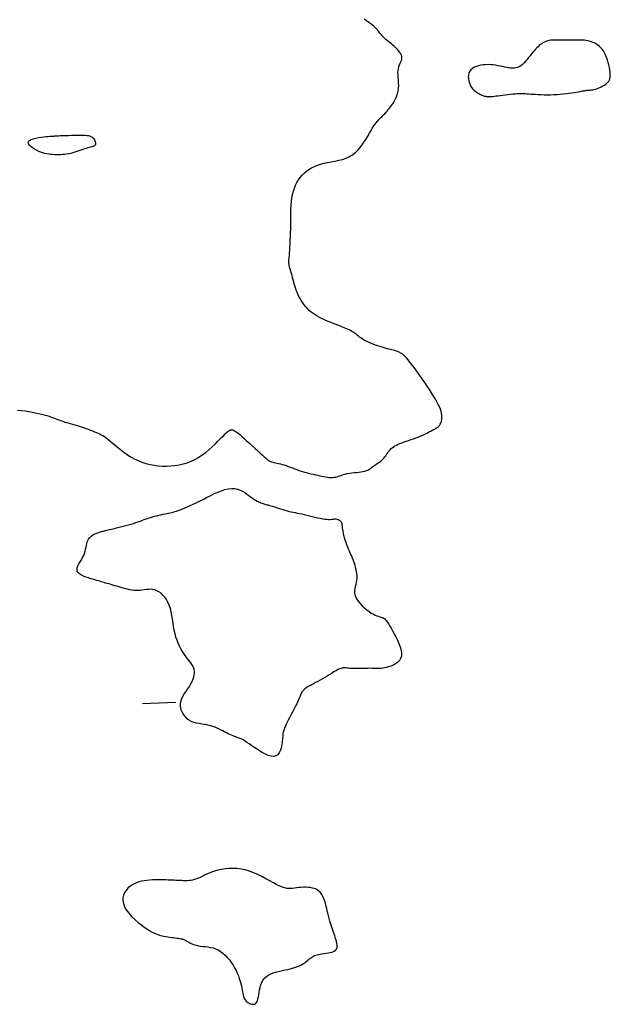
# Model space of a CAD drawing. Header units: millimetres. Extents: x 32690613 to 32693367, y 5343692 to 5344708.
# Tile 628 of 656: x 32692719 to 32692737, y 5344547 to 5344576. Entities that reach past the tile are written whole.
import ezdxf

# ---------------------------------------------------------------- set-up
doc = ezdxf.new("R2010")
doc.units = ezdxf.units.MM
doc.header["$LTSCALE"] = 20
doc.layers.add('02-DGM_HL_491.00', color=62, linetype='Continuous')

msp = doc.modelspace()

# ---------------------------------------------------------------- linework, layer by layer
at = {"layer": '02-DGM_HL_491.00', "elevation": 491, "flags": 128}
for points in [[(32692718.862, 5344564.77), (32692718.978, 5344564.758), (32692719.09, 5344564.744), (32692719.197, 5344564.728), (32692719.299, 5344564.71), (32692719.397, 5344564.691), (32692719.489, 5344564.67), (32692719.575, 5344564.649), (32692719.657, 5344564.627), (32692719.734, 5344564.604), (32692719.805, 5344564.582), (32692719.871, 5344564.56), (32692719.932, 5344564.538), (32692719.988, 5344564.517), (32692720.041, 5344564.497), (32692720.091, 5344564.478), (32692720.139, 5344564.46), (32692720.185, 5344564.442), (32692720.231, 5344564.426), (32692720.277, 5344564.411), (32692720.324, 5344564.396), (32692720.372, 5344564.383), (32692720.422, 5344564.369), (32692720.474, 5344564.355), (32692720.527, 5344564.341), (32692720.584, 5344564.326), (32692720.642, 5344564.309), (32692720.704, 5344564.29), (32692720.769, 5344564.269), (32692720.836, 5344564.246), (32692720.904, 5344564.222), (32692720.972, 5344564.197), (32692721.038, 5344564.172), (32692721.103, 5344564.146), (32692721.164, 5344564.122), (32692721.22, 5344564.098), (32692721.272, 5344564.076), (32692721.32, 5344564.054), (32692721.365, 5344564.03), (32692721.411, 5344564.005), (32692721.457, 5344563.975), (32692721.507, 5344563.941), (32692721.561, 5344563.899), (32692721.622, 5344563.85), (32692721.691, 5344563.793), (32692721.767, 5344563.728), (32692721.85, 5344563.659), (32692721.94, 5344563.587), (32692722.035, 5344563.514), (32692722.136, 5344563.442), (32692722.242, 5344563.375), (32692722.352, 5344563.313), (32692722.465, 5344563.259), (32692722.582, 5344563.212), (32692722.701, 5344563.174), (32692722.822, 5344563.143), (32692722.945, 5344563.119), (32692723.07, 5344563.103), (32692723.195, 5344563.094), (32692723.32, 5344563.092), (32692723.444, 5344563.098), (32692723.569, 5344563.11), (32692723.692, 5344563.13), (32692723.813, 5344563.159), (32692723.933, 5344563.195), (32692724.05, 5344563.239), (32692724.165, 5344563.293), (32692724.277, 5344563.355), (32692724.385, 5344563.426), (32692724.489, 5344563.504), (32692724.587, 5344563.585), (32692724.68, 5344563.668), (32692724.766, 5344563.75), (32692724.844, 5344563.828), (32692724.914, 5344563.9), (32692724.974, 5344563.962), (32692725.025, 5344564.013), (32692725.066, 5344564.055), (32692725.1, 5344564.087), (32692725.128, 5344564.111), (32692725.15, 5344564.129), (32692725.167, 5344564.142), (32692725.182, 5344564.152), (32692725.195, 5344564.159), (32692725.207, 5344564.166), (32692725.218, 5344564.171), (32692725.23, 5344564.175), (32692725.241, 5344564.178), (32692725.253, 5344564.18), (32692725.266, 5344564.18), (32692725.279, 5344564.178), (32692725.294, 5344564.175), (32692725.31, 5344564.169), (32692725.329, 5344564.161), (32692725.352, 5344564.149), (32692725.38, 5344564.131), (32692725.414, 5344564.106), (32692725.455, 5344564.075), (32692725.505, 5344564.034), (32692725.564, 5344563.983), (32692725.634, 5344563.923), (32692725.712, 5344563.853), (32692725.794, 5344563.779), (32692725.879, 5344563.701), (32692725.964, 5344563.624), (32692726.044, 5344563.55), (32692726.119, 5344563.481), (32692726.184, 5344563.421), (32692726.238, 5344563.371), (32692726.281, 5344563.332), (32692726.317, 5344563.3), (32692726.348, 5344563.276), (32692726.375, 5344563.258), (32692726.4, 5344563.244), (32692726.426, 5344563.233), (32692726.456, 5344563.223), (32692726.49, 5344563.214), (32692726.529, 5344563.205), (32692726.572, 5344563.195), (32692726.619, 5344563.184), (32692726.669, 5344563.173), (32692726.722, 5344563.159), (32692726.778, 5344563.144), (32692726.835, 5344563.127), (32692726.894, 5344563.107), (32692726.954, 5344563.085), (32692727.015, 5344563.062), (32692727.078, 5344563.038), (32692727.143, 5344563.013), (32692727.209, 5344562.988), (32692727.276, 5344562.964), (32692727.345, 5344562.941), (32692727.416, 5344562.92), (32692727.487, 5344562.9), (32692727.558, 5344562.881), (32692727.63, 5344562.864), (32692727.7, 5344562.847), (32692727.769, 5344562.832), (32692727.836, 5344562.818), (32692727.901, 5344562.804), (32692727.963, 5344562.792), (32692728.021, 5344562.78), (32692728.077, 5344562.77), (32692728.131, 5344562.762), (32692728.182, 5344562.756), (32692728.231, 5344562.753), (32692728.279, 5344562.753), (32692728.325, 5344562.757), (32692728.371, 5344562.765), (32692728.415, 5344562.776), (32692728.461, 5344562.79), (32692728.507, 5344562.805), (32692728.555, 5344562.821), (32692728.607, 5344562.838), (32692728.662, 5344562.853), (32692728.721, 5344562.867), (32692728.786, 5344562.879), (32692728.854, 5344562.889), (32692728.924, 5344562.897), (32692728.994, 5344562.906), (32692729.063, 5344562.914), (32692729.129, 5344562.923), (32692729.19, 5344562.933), (32692729.244, 5344562.945), (32692729.291, 5344562.96), (32692729.332, 5344562.976), (32692729.367, 5344562.994), (32692729.398, 5344563.014), (32692729.426, 5344563.035), (32692729.453, 5344563.057), (32692729.481, 5344563.079), (32692729.51, 5344563.101), (32692729.542, 5344563.123), (32692729.576, 5344563.145), (32692729.611, 5344563.167), (32692729.648, 5344563.191), (32692729.684, 5344563.215), (32692729.72, 5344563.241), (32692729.754, 5344563.269), (32692729.787, 5344563.3), (32692729.816, 5344563.333), (32692729.843, 5344563.368), (32692729.869, 5344563.404), (32692729.894, 5344563.441), (32692729.919, 5344563.478), (32692729.944, 5344563.515), (32692729.971, 5344563.55), (32692730, 5344563.584), (32692730.031, 5344563.615), (32692730.066, 5344563.644), (32692730.104, 5344563.672), (32692730.145, 5344563.697), (32692730.19, 5344563.722), (32692730.24, 5344563.746), (32692730.294, 5344563.769), (32692730.353, 5344563.792), (32692730.417, 5344563.816), (32692730.485, 5344563.839), (32692730.556, 5344563.863), (32692730.627, 5344563.887), (32692730.699, 5344563.911), (32692730.77, 5344563.936), (32692730.838, 5344563.96), (32692730.902, 5344563.985), (32692730.961, 5344564.009), (32692731.015, 5344564.034), (32692731.064, 5344564.058), (32692731.109, 5344564.081), (32692731.149, 5344564.103), (32692731.185, 5344564.124), (32692731.218, 5344564.142), (32692731.247, 5344564.158), (32692731.273, 5344564.172), (32692731.295, 5344564.184), (32692731.316, 5344564.194), (32692731.334, 5344564.202), (32692731.351, 5344564.211), (32692731.366, 5344564.218), (32692731.382, 5344564.227), (32692731.397, 5344564.236), (32692731.412, 5344564.246), (32692731.428, 5344564.258), (32692731.444, 5344564.271), (32692731.459, 5344564.287), (32692731.474, 5344564.305), (32692731.489, 5344564.325), (32692731.503, 5344564.349), (32692731.516, 5344564.375), (32692731.529, 5344564.405), (32692731.539, 5344564.439), (32692731.547, 5344564.477), (32692731.552, 5344564.518), (32692731.553, 5344564.564), (32692731.55, 5344564.614), (32692731.541, 5344564.668), (32692731.526, 5344564.728), (32692731.505, 5344564.792), (32692731.477, 5344564.861), (32692731.442, 5344564.936), (32692731.402, 5344565.015), (32692731.355, 5344565.099), (32692731.303, 5344565.188), (32692731.244, 5344565.282), (32692731.181, 5344565.382), (32692731.112, 5344565.485), (32692731.039, 5344565.592), (32692730.964, 5344565.699), (32692730.89, 5344565.805), (32692730.816, 5344565.906), (32692730.746, 5344566.002), (32692730.681, 5344566.089), (32692730.622, 5344566.166), (32692730.571, 5344566.231), (32692730.527, 5344566.284), (32692730.49, 5344566.328), (32692730.458, 5344566.363), (32692730.43, 5344566.391), (32692730.405, 5344566.413), (32692730.382, 5344566.432), (32692730.361, 5344566.448), (32692730.339, 5344566.462), (32692730.317, 5344566.475), (32692730.295, 5344566.487), (32692730.272, 5344566.498), (32692730.247, 5344566.508), (32692730.221, 5344566.518), (32692730.193, 5344566.528), (32692730.163, 5344566.537), (32692730.13, 5344566.546), (32692730.094, 5344566.556), (32692730.054, 5344566.566), (32692730.012, 5344566.577), (32692729.965, 5344566.589), (32692729.914, 5344566.603), (32692729.858, 5344566.619), (32692729.797, 5344566.637), (32692729.732, 5344566.658), (32692729.662, 5344566.68), (32692729.591, 5344566.705), (32692729.519, 5344566.732), (32692729.448, 5344566.759), (32692729.38, 5344566.787), (32692729.316, 5344566.816), (32692729.258, 5344566.844), (32692729.208, 5344566.872), (32692729.164, 5344566.899), (32692729.125, 5344566.926), (32692729.09, 5344566.953), (32692729.057, 5344566.979), (32692729.027, 5344567.004), (32692728.996, 5344567.029), (32692728.965, 5344567.053), (32692728.931, 5344567.076), (32692728.896, 5344567.099), (32692728.858, 5344567.122), (32692728.818, 5344567.144), (32692728.775, 5344567.166), (32692728.73, 5344567.187), (32692728.682, 5344567.209), (32692728.632, 5344567.231), (32692728.578, 5344567.253), (32692728.522, 5344567.275), (32692728.464, 5344567.298), (32692728.404, 5344567.321), (32692728.342, 5344567.345), (32692728.279, 5344567.369), (32692728.214, 5344567.394), (32692728.149, 5344567.42), (32692728.083, 5344567.447), (32692728.017, 5344567.476), (32692727.951, 5344567.507), (32692727.886, 5344567.539), (32692727.822, 5344567.575), (32692727.759, 5344567.613), (32692727.698, 5344567.655), (32692727.639, 5344567.701), (32692727.583, 5344567.75), (32692727.53, 5344567.804), (32692727.479, 5344567.861), (32692727.432, 5344567.92), (32692727.388, 5344567.981), (32692727.347, 5344568.043), (32692727.31, 5344568.107), (32692727.276, 5344568.17), (32692727.246, 5344568.233), (32692727.22, 5344568.296), (32692727.196, 5344568.359), (32692727.175, 5344568.421), (32692727.155, 5344568.483), (32692727.137, 5344568.545), (32692727.12, 5344568.607), (32692727.102, 5344568.669), (32692727.085, 5344568.731), (32692727.068, 5344568.792), (32692727.051, 5344568.851), (32692727.036, 5344568.909), (32692727.021, 5344568.963), (32692727.008, 5344569.013), (32692726.997, 5344569.058), (32692726.988, 5344569.098), (32692726.981, 5344569.133), (32692726.977, 5344569.164), (32692726.975, 5344569.193), (32692726.975, 5344569.223), (32692726.977, 5344569.256), (32692726.98, 5344569.295), (32692726.984, 5344569.342), (32692726.989, 5344569.399), (32692726.994, 5344569.468), (32692727, 5344569.547), (32692727.007, 5344569.637), (32692727.013, 5344569.735), (32692727.018, 5344569.84), (32692727.023, 5344569.951), (32692727.027, 5344570.066), (32692727.029, 5344570.184), (32692727.03, 5344570.304), (32692727.03, 5344570.424), (32692727.03, 5344570.544), (32692727.032, 5344570.663), (32692727.035, 5344570.781), (32692727.041, 5344570.895), (32692727.051, 5344571.007), (32692727.065, 5344571.114), (32692727.084, 5344571.217), (32692727.109, 5344571.314), (32692727.139, 5344571.406), (32692727.175, 5344571.494), (32692727.216, 5344571.576), (32692727.263, 5344571.653), (32692727.315, 5344571.726), (32692727.372, 5344571.793), (32692727.435, 5344571.856), (32692727.503, 5344571.913), (32692727.576, 5344571.965), (32692727.655, 5344572.013), (32692727.74, 5344572.055), (32692727.829, 5344572.093), (32692727.924, 5344572.125), (32692728.025, 5344572.152), (32692728.131, 5344572.175), (32692728.24, 5344572.196), (32692728.352, 5344572.216), (32692728.464, 5344572.239), (32692728.575, 5344572.267), (32692728.684, 5344572.303), (32692728.788, 5344572.349), (32692728.886, 5344572.408), (32692728.977, 5344572.482), (32692729.061, 5344572.567), (32692729.138, 5344572.661), (32692729.208, 5344572.759), (32692729.273, 5344572.859), (32692729.331, 5344572.957), (32692729.384, 5344573.05), (32692729.432, 5344573.134), (32692729.476, 5344573.206), (32692729.515, 5344573.268), (32692729.55, 5344573.32), (32692729.583, 5344573.364), (32692729.613, 5344573.401), (32692729.642, 5344573.434), (32692729.669, 5344573.462), (32692729.696, 5344573.489), (32692729.723, 5344573.515), (32692729.751, 5344573.541), (32692729.779, 5344573.568), (32692729.808, 5344573.598), (32692729.84, 5344573.63), (32692729.873, 5344573.666), (32692729.909, 5344573.708), (32692729.948, 5344573.755), (32692729.991, 5344573.808), (32692730.035, 5344573.868), (32692730.079, 5344573.933), (32692730.122, 5344574.002), (32692730.161, 5344574.076), (32692730.196, 5344574.152), (32692730.224, 5344574.232), (32692730.244, 5344574.313), (32692730.256, 5344574.395), (32692730.259, 5344574.478), (32692730.257, 5344574.56), (32692730.251, 5344574.641), (32692730.245, 5344574.719), (32692730.239, 5344574.794), (32692730.237, 5344574.864), (32692730.24, 5344574.93), (32692730.249, 5344574.99), (32692730.264, 5344575.045), (32692730.283, 5344575.095), (32692730.302, 5344575.141), (32692730.321, 5344575.185), (32692730.338, 5344575.227), (32692730.349, 5344575.267), (32692730.354, 5344575.307), (32692730.35, 5344575.347), (32692730.338, 5344575.386), (32692730.32, 5344575.426), (32692730.295, 5344575.465), (32692730.266, 5344575.504), (32692730.233, 5344575.542), (32692730.196, 5344575.58), (32692730.158, 5344575.616), (32692730.119, 5344575.652), (32692730.079, 5344575.686), (32692730.039, 5344575.72), (32692729.999, 5344575.752), (32692729.96, 5344575.784), (32692729.923, 5344575.816), (32692729.887, 5344575.846), (32692729.853, 5344575.877), (32692729.822, 5344575.906), (32692729.793, 5344575.936), (32692729.767, 5344575.964), (32692729.742, 5344575.992), (32692729.719, 5344576.02), (32692729.697, 5344576.046), (32692729.677, 5344576.072), (32692729.658, 5344576.097), (32692729.639, 5344576.121), (32692729.62, 5344576.144), (32692729.599, 5344576.169), (32692729.575, 5344576.194), (32692729.547, 5344576.221), (32692729.513, 5344576.251), (32692729.472, 5344576.284), (32692729.423, 5344576.321), (32692729.365, 5344576.363), (32692729.299, 5344576.409), (32692729.228, 5344576.457)], [(32692723.596, 5344556.023), (32692722.597, 5344555.984)]]:
    msp.add_lwpolyline(points, dxfattribs=at)
for points in [[(32692736.414, 5344575.455), (32692736.379, 5344575.512), (32692736.341, 5344575.562), (32692736.302, 5344575.606), (32692736.262, 5344575.643), (32692736.222, 5344575.676), (32692736.181, 5344575.704), (32692736.141, 5344575.728), (32692736.102, 5344575.748), (32692736.064, 5344575.766), (32692736.027, 5344575.782), (32692735.99, 5344575.795), (32692735.951, 5344575.807), (32692735.91, 5344575.816), (32692735.866, 5344575.823), (32692735.817, 5344575.829), (32692735.762, 5344575.832), (32692735.702, 5344575.835), (32692735.636, 5344575.835), (32692735.567, 5344575.836), (32692735.496, 5344575.835), (32692735.425, 5344575.834), (32692735.354, 5344575.833), (32692735.285, 5344575.832), (32692735.22, 5344575.832), (32692735.16, 5344575.832), (32692735.105, 5344575.834), (32692735.053, 5344575.835), (32692735.005, 5344575.836), (32692734.96, 5344575.837), (32692734.917, 5344575.836), (32692734.876, 5344575.835), (32692734.837, 5344575.832), (32692734.797, 5344575.828), (32692734.759, 5344575.821), (32692734.721, 5344575.812), (32692734.683, 5344575.801), (32692734.645, 5344575.787), (32692734.608, 5344575.77), (32692734.571, 5344575.75), (32692734.535, 5344575.727), (32692734.498, 5344575.701), (32692734.462, 5344575.671), (32692734.425, 5344575.637), (32692734.388, 5344575.6), (32692734.35, 5344575.56), (32692734.311, 5344575.516), (32692734.271, 5344575.469), (32692734.23, 5344575.419), (32692734.188, 5344575.366), (32692734.144, 5344575.312), (32692734.099, 5344575.257), (32692734.053, 5344575.204), (32692734.006, 5344575.154), (32692733.958, 5344575.109), (32692733.91, 5344575.069), (32692733.861, 5344575.038), (32692733.812, 5344575.016), (32692733.762, 5344575.001), (32692733.711, 5344574.994), (32692733.659, 5344574.994), (32692733.604, 5344574.998), (32692733.548, 5344575.006), (32692733.489, 5344575.017), (32692733.428, 5344575.029), (32692733.363, 5344575.043), (32692733.296, 5344575.056), (32692733.226, 5344575.069), (32692733.155, 5344575.08), (32692733.082, 5344575.09), (32692733.008, 5344575.096), (32692732.933, 5344575.1), (32692732.858, 5344575.099), (32692732.783, 5344575.094), (32692732.71, 5344575.083), (32692732.64, 5344575.068), (32692732.574, 5344575.047), (32692732.514, 5344575.021), (32692732.461, 5344574.988), (32692732.417, 5344574.95), (32692732.382, 5344574.905), (32692732.358, 5344574.854), (32692732.344, 5344574.798), (32692732.34, 5344574.739), (32692732.343, 5344574.678), (32692732.354, 5344574.617), (32692732.371, 5344574.557), (32692732.393, 5344574.501), (32692732.419, 5344574.45), (32692732.448, 5344574.405), (32692732.479, 5344574.366), (32692732.513, 5344574.332), (32692732.547, 5344574.303), (32692732.582, 5344574.278), (32692732.617, 5344574.256), (32692732.651, 5344574.238), (32692732.684, 5344574.221), (32692732.715, 5344574.206), (32692732.744, 5344574.192), (32692732.772, 5344574.18), (32692732.799, 5344574.17), (32692732.826, 5344574.161), (32692732.852, 5344574.154), (32692732.879, 5344574.149), (32692732.906, 5344574.145), (32692732.934, 5344574.143), (32692732.964, 5344574.143), (32692732.996, 5344574.144), (32692733.032, 5344574.147), (32692733.072, 5344574.151), (32692733.118, 5344574.156), (32692733.169, 5344574.163), (32692733.228, 5344574.17), (32692733.294, 5344574.179), (32692733.365, 5344574.188), (32692733.441, 5344574.197), (32692733.518, 5344574.207), (32692733.595, 5344574.216), (32692733.67, 5344574.224), (32692733.74, 5344574.23), (32692733.805, 5344574.235), (32692733.861, 5344574.238), (32692733.912, 5344574.24), (32692733.959, 5344574.239), (32692734.004, 5344574.238), (32692734.05, 5344574.235), (32692734.097, 5344574.232), (32692734.149, 5344574.227), (32692734.208, 5344574.222), (32692734.275, 5344574.217), (32692734.35, 5344574.213), (32692734.431, 5344574.208), (32692734.517, 5344574.204), (32692734.608, 5344574.202), (32692734.702, 5344574.2), (32692734.798, 5344574.201), (32692734.895, 5344574.204), (32692734.992, 5344574.209), (32692735.087, 5344574.216), (32692735.181, 5344574.224), (32692735.271, 5344574.234), (32692735.357, 5344574.245), (32692735.437, 5344574.256), (32692735.511, 5344574.267), (32692735.577, 5344574.278), (32692735.635, 5344574.289), (32692735.686, 5344574.299), (32692735.73, 5344574.307), (32692735.768, 5344574.315), (32692735.802, 5344574.322), (32692735.832, 5344574.328), (32692735.86, 5344574.332), (32692735.887, 5344574.335), (32692735.913, 5344574.337), (32692735.939, 5344574.338), (32692735.967, 5344574.339), (32692735.995, 5344574.34), (32692736.026, 5344574.343), (32692736.059, 5344574.348), (32692736.094, 5344574.355), (32692736.134, 5344574.365), (32692736.177, 5344574.379), (32692736.223, 5344574.396), (32692736.27, 5344574.416), (32692736.317, 5344574.439), (32692736.364, 5344574.464), (32692736.408, 5344574.491), (32692736.449, 5344574.519), (32692736.485, 5344574.548), (32692736.515, 5344574.578), (32692736.54, 5344574.61), (32692736.559, 5344574.643), (32692736.573, 5344574.68), (32692736.582, 5344574.721), (32692736.586, 5344574.767), (32692736.585, 5344574.819), (32692736.581, 5344574.877), (32692736.572, 5344574.943), (32692736.56, 5344575.015), (32692736.544, 5344575.09), (32692736.524, 5344575.167), (32692736.501, 5344575.244), (32692736.475, 5344575.319), (32692736.446, 5344575.39)], [(32692721.179, 5344572.691), (32692721.163, 5344572.674), (32692721.142, 5344572.66), (32692721.115, 5344572.649), (32692721.083, 5344572.639), (32692721.046, 5344572.63), (32692721.006, 5344572.621), (32692720.961, 5344572.61), (32692720.913, 5344572.597), (32692720.862, 5344572.581), (32692720.809, 5344572.563), (32692720.753, 5344572.543), (32692720.695, 5344572.522), (32692720.636, 5344572.501), (32692720.575, 5344572.481), (32692720.514, 5344572.462), (32692720.452, 5344572.446), (32692720.39, 5344572.432), (32692720.328, 5344572.422), (32692720.266, 5344572.414), (32692720.205, 5344572.408), (32692720.144, 5344572.405), (32692720.084, 5344572.404), (32692720.024, 5344572.404), (32692719.965, 5344572.405), (32692719.908, 5344572.408), (32692719.851, 5344572.413), (32692719.794, 5344572.42), (32692719.737, 5344572.429), (32692719.679, 5344572.442), (32692719.62, 5344572.459), (32692719.559, 5344572.48), (32692719.497, 5344572.506), (32692719.432, 5344572.538), (32692719.369, 5344572.573), (32692719.309, 5344572.612), (32692719.257, 5344572.652), (32692719.215, 5344572.693), (32692719.187, 5344572.733), (32692719.176, 5344572.771), (32692719.186, 5344572.805), (32692719.217, 5344572.836), (32692719.267, 5344572.862), (32692719.332, 5344572.885), (32692719.407, 5344572.903), (32692719.486, 5344572.919), (32692719.567, 5344572.932), (32692719.643, 5344572.942), (32692719.711, 5344572.95), (32692719.767, 5344572.956), (32692719.812, 5344572.96), (32692719.847, 5344572.963), (32692719.873, 5344572.964), (32692719.894, 5344572.965), (32692719.909, 5344572.965), (32692719.921, 5344572.965), (32692719.931, 5344572.965), (32692719.941, 5344572.966), (32692719.953, 5344572.966), (32692719.968, 5344572.967), (32692719.987, 5344572.968), (32692720.014, 5344572.97), (32692720.049, 5344572.972), (32692720.093, 5344572.974), (32692720.149, 5344572.977), (32692720.218, 5344572.98), (32692720.296, 5344572.983), (32692720.382, 5344572.986), (32692720.472, 5344572.989), (32692720.563, 5344572.991), (32692720.653, 5344572.992), (32692720.737, 5344572.992), (32692720.813, 5344572.991), (32692720.879, 5344572.988), (32692720.935, 5344572.983), (32692720.982, 5344572.977), (32692721.022, 5344572.967), (32692721.055, 5344572.956), (32692721.083, 5344572.941), (32692721.107, 5344572.923), (32692721.128, 5344572.902), (32692721.146, 5344572.878), (32692721.163, 5344572.851), (32692721.176, 5344572.822), (32692721.186, 5344572.793), (32692721.191, 5344572.764), (32692721.193, 5344572.737), (32692721.189, 5344572.712)], [(32692729.893, 5344557.069), (32692729.835, 5344557.057), (32692729.782, 5344557.048), (32692729.732, 5344557.044), (32692729.685, 5344557.041), (32692729.636, 5344557.041), (32692729.586, 5344557.042), (32692729.53, 5344557.043), (32692729.469, 5344557.044), (32692729.399, 5344557.045), (32692729.323, 5344557.044), (32692729.243, 5344557.043), (32692729.161, 5344557.041), (32692729.08, 5344557.04), (32692729.001, 5344557.04), (32692728.927, 5344557.04), (32692728.86, 5344557.042), (32692728.802, 5344557.044), (32692728.752, 5344557.048), (32692728.708, 5344557.052), (32692728.669, 5344557.055), (32692728.634, 5344557.056), (32692728.601, 5344557.055), (32692728.57, 5344557.052), (32692728.537, 5344557.044), (32692728.503, 5344557.032), (32692728.467, 5344557.016), (32692728.428, 5344556.996), (32692728.386, 5344556.973), (32692728.34, 5344556.946), (32692728.291, 5344556.916), (32692728.237, 5344556.883), (32692728.178, 5344556.848), (32692728.115, 5344556.811), (32692728.048, 5344556.772), (32692727.978, 5344556.733), (32692727.909, 5344556.694), (32692727.84, 5344556.655), (32692727.773, 5344556.618), (32692727.71, 5344556.584), (32692727.652, 5344556.552), (32692727.601, 5344556.524), (32692727.556, 5344556.499), (32692727.517, 5344556.476), (32692727.483, 5344556.455), (32692727.454, 5344556.435), (32692727.429, 5344556.415), (32692727.408, 5344556.396), (32692727.389, 5344556.375), (32692727.373, 5344556.352), (32692727.359, 5344556.328), (32692727.346, 5344556.302), (32692727.334, 5344556.273), (32692727.322, 5344556.241), (32692727.308, 5344556.207), (32692727.293, 5344556.169), (32692727.276, 5344556.128), (32692727.256, 5344556.083), (32692727.234, 5344556.035), (32692727.209, 5344555.983), (32692727.181, 5344555.929), (32692727.153, 5344555.872), (32692727.122, 5344555.812), (32692727.09, 5344555.751), (32692727.057, 5344555.688), (32692727.024, 5344555.624), (32692726.99, 5344555.559), (32692726.958, 5344555.494), (32692726.926, 5344555.431), (32692726.897, 5344555.37), (32692726.87, 5344555.313), (32692726.847, 5344555.26), (32692726.829, 5344555.211), (32692726.815, 5344555.169), (32692726.805, 5344555.131), (32692726.798, 5344555.094), (32692726.794, 5344555.058), (32692726.79, 5344555.019), (32692726.787, 5344554.976), (32692726.784, 5344554.926), (32692726.778, 5344554.868), (32692726.77, 5344554.801), (32692726.758, 5344554.728), (32692726.741, 5344554.653), (32692726.717, 5344554.58), (32692726.684, 5344554.515), (32692726.642, 5344554.462), (32692726.588, 5344554.425), (32692726.522, 5344554.408), (32692726.443, 5344554.415), (32692726.353, 5344554.442), (32692726.256, 5344554.485), (32692726.156, 5344554.54), (32692726.056, 5344554.602), (32692725.959, 5344554.666), (32692725.869, 5344554.728), (32692725.789, 5344554.784), (32692725.722, 5344554.829), (32692725.667, 5344554.865), (32692725.621, 5344554.893), (32692725.583, 5344554.914), (32692725.549, 5344554.931), (32692725.519, 5344554.944), (32692725.49, 5344554.955), (32692725.46, 5344554.966), (32692725.427, 5344554.978), (32692725.39, 5344554.991), (32692725.35, 5344555.006), (32692725.307, 5344555.023), (32692725.262, 5344555.042), (32692725.213, 5344555.063), (32692725.162, 5344555.087), (32692725.109, 5344555.113), (32692725.053, 5344555.142), (32692724.995, 5344555.173), (32692724.934, 5344555.204), (32692724.871, 5344555.236), (32692724.806, 5344555.266), (32692724.738, 5344555.294), (32692724.668, 5344555.319), (32692724.595, 5344555.339), (32692724.521, 5344555.355), (32692724.445, 5344555.367), (32692724.368, 5344555.378), (32692724.291, 5344555.39), (32692724.216, 5344555.404), (32692724.143, 5344555.423), (32692724.072, 5344555.449), (32692724.006, 5344555.483), (32692723.945, 5344555.527), (32692723.889, 5344555.58), (32692723.84, 5344555.641), (32692723.799, 5344555.708), (32692723.767, 5344555.778), (32692723.745, 5344555.852), (32692723.734, 5344555.926), (32692723.736, 5344556), (32692723.749, 5344556.073), (32692723.774, 5344556.143), (32692723.807, 5344556.212), (32692723.846, 5344556.279), (32692723.89, 5344556.345), (32692723.935, 5344556.411), (32692723.979, 5344556.475), (32692724.02, 5344556.54), (32692724.057, 5344556.604), (32692724.088, 5344556.667), (32692724.113, 5344556.729), (32692724.132, 5344556.791), (32692724.145, 5344556.851), (32692724.151, 5344556.908), (32692724.149, 5344556.964), (32692724.141, 5344557.017), (32692724.125, 5344557.067), (32692724.102, 5344557.116), (32692724.073, 5344557.163), (32692724.039, 5344557.211), (32692724.002, 5344557.26), (32692723.961, 5344557.311), (32692723.918, 5344557.365), (32692723.875, 5344557.424), (32692723.831, 5344557.487), (32692723.787, 5344557.556), (32692723.744, 5344557.63), (32692723.704, 5344557.709), (32692723.665, 5344557.793), (32692723.63, 5344557.883), (32692723.598, 5344557.978), (32692723.571, 5344558.079), (32692723.548, 5344558.185), (32692723.529, 5344558.294), (32692723.512, 5344558.405), (32692723.495, 5344558.517), (32692723.477, 5344558.628), (32692723.456, 5344558.735), (32692723.43, 5344558.838), (32692723.399, 5344558.934), (32692723.36, 5344559.022), (32692723.315, 5344559.102), (32692723.265, 5344559.173), (32692723.21, 5344559.236), (32692723.151, 5344559.289), (32692723.09, 5344559.332), (32692723.027, 5344559.366), (32692722.964, 5344559.39), (32692722.901, 5344559.403), (32692722.838, 5344559.408), (32692722.776, 5344559.407), (32692722.713, 5344559.401), (32692722.651, 5344559.392), (32692722.589, 5344559.383), (32692722.527, 5344559.375), (32692722.464, 5344559.37), (32692722.402, 5344559.37), (32692722.339, 5344559.375), (32692722.276, 5344559.383), (32692722.213, 5344559.395), (32692722.15, 5344559.409), (32692722.087, 5344559.426), (32692722.024, 5344559.443), (32692721.96, 5344559.461), (32692721.897, 5344559.48), (32692721.834, 5344559.498), (32692721.773, 5344559.516), (32692721.713, 5344559.533), (32692721.654, 5344559.55), (32692721.599, 5344559.567), (32692721.546, 5344559.582), (32692721.496, 5344559.596), (32692721.451, 5344559.61), (32692721.407, 5344559.622), (32692721.365, 5344559.634), (32692721.322, 5344559.647), (32692721.278, 5344559.66), (32692721.229, 5344559.674), (32692721.176, 5344559.689), (32692721.117, 5344559.707), (32692721.05, 5344559.726), (32692720.979, 5344559.748), (32692720.907, 5344559.773), (32692720.837, 5344559.802), (32692720.773, 5344559.833), (32692720.718, 5344559.869), (32692720.675, 5344559.908), (32692720.648, 5344559.952), (32692720.64, 5344560.001), (32692720.648, 5344560.053), (32692720.668, 5344560.109), (32692720.697, 5344560.168), (32692720.733, 5344560.229), (32692720.77, 5344560.291), (32692720.807, 5344560.355), (32692720.839, 5344560.418), (32692720.864, 5344560.482), (32692720.883, 5344560.544), (32692720.897, 5344560.605), (32692720.909, 5344560.664), (32692720.92, 5344560.721), (32692720.93, 5344560.774), (32692720.943, 5344560.823), (32692720.96, 5344560.868), (32692720.982, 5344560.908), (32692721.008, 5344560.943), (32692721.038, 5344560.974), (32692721.07, 5344561.002), (32692721.103, 5344561.025), (32692721.137, 5344561.045), (32692721.17, 5344561.063), (32692721.202, 5344561.078), (32692721.232, 5344561.09), (32692721.259, 5344561.101), (32692721.285, 5344561.11), (32692721.31, 5344561.118), (32692721.334, 5344561.125), (32692721.358, 5344561.132), (32692721.383, 5344561.138), (32692721.408, 5344561.144), (32692721.435, 5344561.15), (32692721.463, 5344561.157), (32692721.495, 5344561.165), (32692721.53, 5344561.173), (32692721.57, 5344561.183), (32692721.615, 5344561.194), (32692721.667, 5344561.206), (32692721.725, 5344561.22), (32692721.79, 5344561.236), (32692721.862, 5344561.254), (32692721.938, 5344561.273), (32692722.018, 5344561.293), (32692722.098, 5344561.314), (32692722.179, 5344561.336), (32692722.257, 5344561.358), (32692722.332, 5344561.381), (32692722.403, 5344561.404), (32692722.469, 5344561.427), (32692722.532, 5344561.45), (32692722.593, 5344561.472), (32692722.652, 5344561.494), (32692722.711, 5344561.516), (32692722.771, 5344561.536), (32692722.832, 5344561.556), (32692722.894, 5344561.574), (32692722.959, 5344561.592), (32692723.023, 5344561.608), (32692723.088, 5344561.624), (32692723.152, 5344561.638), (32692723.213, 5344561.651), (32692723.272, 5344561.664), (32692723.327, 5344561.675), (32692723.378, 5344561.686), (32692723.427, 5344561.696), (32692723.473, 5344561.707), (32692723.519, 5344561.719), (32692723.566, 5344561.732), (32692723.616, 5344561.747), (32692723.669, 5344561.765), (32692723.728, 5344561.786), (32692723.793, 5344561.811), (32692723.864, 5344561.841), (32692723.941, 5344561.874), (32692724.024, 5344561.91), (32692724.112, 5344561.951), (32692724.206, 5344561.995), (32692724.304, 5344562.043), (32692724.407, 5344562.095), (32692724.514, 5344562.149), (32692724.624, 5344562.205), (32692724.735, 5344562.259), (32692724.847, 5344562.31), (32692724.957, 5344562.354), (32692725.064, 5344562.39), (32692725.167, 5344562.415), (32692725.264, 5344562.426), (32692725.354, 5344562.422), (32692725.437, 5344562.405), (32692725.515, 5344562.377), (32692725.587, 5344562.341), (32692725.654, 5344562.3), (32692725.716, 5344562.256), (32692725.775, 5344562.212), (32692725.83, 5344562.17), (32692725.882, 5344562.133), (32692725.931, 5344562.101), (32692725.978, 5344562.073), (32692726.022, 5344562.048), (32692726.063, 5344562.028), (32692726.102, 5344562.01), (32692726.138, 5344561.996), (32692726.171, 5344561.983), (32692726.201, 5344561.973), (32692726.23, 5344561.964), (32692726.259, 5344561.956), (32692726.288, 5344561.948), (32692726.319, 5344561.939), (32692726.354, 5344561.93), (32692726.392, 5344561.919), (32692726.436, 5344561.906), (32692726.486, 5344561.89), (32692726.541, 5344561.872), (32692726.6, 5344561.852), (32692726.663, 5344561.832), (32692726.727, 5344561.811), (32692726.793, 5344561.791), (32692726.858, 5344561.772), (32692726.922, 5344561.755), (32692726.984, 5344561.739), (32692727.045, 5344561.726), (32692727.105, 5344561.714), (32692727.166, 5344561.702), (32692727.228, 5344561.69), (32692727.293, 5344561.677), (32692727.361, 5344561.663), (32692727.433, 5344561.647), (32692727.509, 5344561.629), (32692727.59, 5344561.609), (32692727.672, 5344561.588), (32692727.754, 5344561.568), (32692727.835, 5344561.548), (32692727.912, 5344561.531), (32692727.985, 5344561.517), (32692728.052, 5344561.506), (32692728.111, 5344561.501), (32692728.163, 5344561.499), (32692728.208, 5344561.5), (32692728.249, 5344561.503), (32692728.285, 5344561.506), (32692728.318, 5344561.509), (32692728.348, 5344561.511), (32692728.377, 5344561.511), (32692728.405, 5344561.507), (32692728.431, 5344561.5), (32692728.457, 5344561.491), (32692728.48, 5344561.478), (32692728.501, 5344561.464), (32692728.52, 5344561.447), (32692728.535, 5344561.429), (32692728.546, 5344561.409), (32692728.554, 5344561.388), (32692728.559, 5344561.365), (32692728.562, 5344561.339), (32692728.564, 5344561.31), (32692728.567, 5344561.276), (32692728.57, 5344561.238), (32692728.575, 5344561.194), (32692728.584, 5344561.144), (32692728.596, 5344561.086), (32692728.612, 5344561.024), (32692728.631, 5344560.957), (32692728.652, 5344560.888), (32692728.676, 5344560.817), (32692728.7, 5344560.748), (32692728.725, 5344560.68), (32692728.75, 5344560.616), (32692728.774, 5344560.557), (32692728.798, 5344560.502), (32692728.821, 5344560.45), (32692728.844, 5344560.399), (32692728.866, 5344560.349), (32692728.887, 5344560.298), (32692728.907, 5344560.245), (32692728.926, 5344560.19), (32692728.944, 5344560.13), (32692728.961, 5344560.067), (32692728.976, 5344560.002), (32692728.988, 5344559.935), (32692728.997, 5344559.867), (32692729.002, 5344559.8), (32692729.002, 5344559.734), (32692728.996, 5344559.67), (32692728.986, 5344559.608), (32692728.972, 5344559.549), (32692728.958, 5344559.491), (32692728.945, 5344559.433), (32692728.937, 5344559.375), (32692728.936, 5344559.315), (32692728.944, 5344559.254), (32692728.965, 5344559.19), (32692729, 5344559.123), (32692729.046, 5344559.054), (32692729.103, 5344558.985), (32692729.166, 5344558.917), (32692729.234, 5344558.853), (32692729.304, 5344558.794), (32692729.374, 5344558.741), (32692729.44, 5344558.697), (32692729.502, 5344558.663), (32692729.558, 5344558.637), (32692729.609, 5344558.617), (32692729.656, 5344558.602), (32692729.699, 5344558.589), (32692729.738, 5344558.576), (32692729.774, 5344558.562), (32692729.808, 5344558.545), (32692729.839, 5344558.523), (32692729.868, 5344558.494), (32692729.897, 5344558.46), (32692729.927, 5344558.418), (32692729.959, 5344558.368), (32692729.993, 5344558.31), (32692730.03, 5344558.243), (32692730.073, 5344558.166), (32692730.12, 5344558.08), (32692730.169, 5344557.986), (32692730.218, 5344557.887), (32692730.263, 5344557.786), (32692730.301, 5344557.685), (32692730.328, 5344557.588), (32692730.341, 5344557.496), (32692730.338, 5344557.412), (32692730.316, 5344557.339), (32692730.278, 5344557.276), (32692730.226, 5344557.222), (32692730.165, 5344557.177), (32692730.098, 5344557.14), (32692730.028, 5344557.11), (32692729.958, 5344557.087)], [(32692726.702, 5344550.529), (32692726.611, 5344550.573), (32692726.512, 5344550.627), (32692726.404, 5344550.687), (32692726.29, 5344550.751), (32692726.17, 5344550.815), (32692726.047, 5344550.876), (32692725.921, 5344550.932), (32692725.794, 5344550.98), (32692725.668, 5344551.016), (32692725.543, 5344551.041), (32692725.419, 5344551.056), (32692725.298, 5344551.062), (32692725.181, 5344551.059), (32692725.067, 5344551.049), (32692724.957, 5344551.031), (32692724.853, 5344551.007), (32692724.755, 5344550.978), (32692724.662, 5344550.945), (32692724.575, 5344550.909), (32692724.493, 5344550.873), (32692724.415, 5344550.836), (32692724.343, 5344550.802), (32692724.275, 5344550.771), (32692724.211, 5344550.745), (32692724.152, 5344550.725), (32692724.096, 5344550.71), (32692724.043, 5344550.7), (32692723.993, 5344550.694), (32692723.945, 5344550.691), (32692723.9, 5344550.69), (32692723.856, 5344550.691), (32692723.813, 5344550.693), (32692723.772, 5344550.695), (32692723.73, 5344550.697), (32692723.687, 5344550.699), (32692723.643, 5344550.701), (32692723.596, 5344550.703), (32692723.546, 5344550.705), (32692723.491, 5344550.707), (32692723.431, 5344550.71), (32692723.366, 5344550.713), (32692723.295, 5344550.715), (32692723.22, 5344550.718), (32692723.142, 5344550.719), (32692723.061, 5344550.72), (32692722.978, 5344550.719), (32692722.894, 5344550.716), (32692722.811, 5344550.711), (32692722.728, 5344550.703), (32692722.647, 5344550.692), (32692722.567, 5344550.677), (32692722.49, 5344550.657), (32692722.416, 5344550.632), (32692722.345, 5344550.601), (32692722.277, 5344550.563), (32692722.214, 5344550.518), (32692722.157, 5344550.465), (32692722.106, 5344550.404), (32692722.063, 5344550.336), (32692722.032, 5344550.262), (32692722.014, 5344550.182), (32692722.011, 5344550.098), (32692722.026, 5344550.008), (32692722.059, 5344549.915), (32692722.113, 5344549.819), (32692722.185, 5344549.722), (32692722.27, 5344549.625), (32692722.366, 5344549.531), (32692722.468, 5344549.441), (32692722.574, 5344549.358), (32692722.678, 5344549.283), (32692722.777, 5344549.219), (32692722.87, 5344549.166), (32692722.954, 5344549.124), (32692723.033, 5344549.091), (32692723.105, 5344549.066), (32692723.173, 5344549.047), (32692723.237, 5344549.032), (32692723.298, 5344549.022), (32692723.357, 5344549.013), (32692723.415, 5344549.005), (32692723.471, 5344548.997), (32692723.525, 5344548.989), (32692723.576, 5344548.982), (32692723.624, 5344548.975), (32692723.667, 5344548.969), (32692723.707, 5344548.963), (32692723.741, 5344548.957), (32692723.77, 5344548.951), (32692723.794, 5344548.945), (32692723.816, 5344548.939), (32692723.835, 5344548.932), (32692723.854, 5344548.924), (32692723.873, 5344548.914), (32692723.894, 5344548.902), (32692723.918, 5344548.888), (32692723.946, 5344548.872), (32692723.979, 5344548.853), (32692724.015, 5344548.834), (32692724.057, 5344548.814), (32692724.103, 5344548.794), (32692724.153, 5344548.776), (32692724.209, 5344548.76), (32692724.269, 5344548.747), (32692724.335, 5344548.737), (32692724.404, 5344548.729), (32692724.477, 5344548.721), (32692724.552, 5344548.712), (32692724.629, 5344548.699), (32692724.706, 5344548.681), (32692724.783, 5344548.656), (32692724.858, 5344548.622), (32692724.931, 5344548.578), (32692725.002, 5344548.525), (32692725.07, 5344548.464), (32692725.134, 5344548.396), (32692725.195, 5344548.323), (32692725.252, 5344548.246), (32692725.304, 5344548.167), (32692725.351, 5344548.085), (32692725.394, 5344548.004), (32692725.431, 5344547.922), (32692725.464, 5344547.842), (32692725.493, 5344547.764), (32692725.517, 5344547.688), (32692725.538, 5344547.616), (32692725.555, 5344547.547), (32692725.57, 5344547.482), (32692725.581, 5344547.423), (32692725.591, 5344547.368), (32692725.6, 5344547.318), (32692725.609, 5344547.272), (32692725.619, 5344547.23), (32692725.632, 5344547.191), (32692725.647, 5344547.156), (32692725.667, 5344547.125), (32692725.691, 5344547.096), (32692725.72, 5344547.07), (32692725.751, 5344547.047), (32692725.785, 5344547.028), (32692725.819, 5344547.013), (32692725.853, 5344547.003), (32692725.885, 5344546.997), (32692725.915, 5344546.995), (32692725.942, 5344546.999), (32692725.966, 5344547.008), (32692725.987, 5344547.024), (32692726.006, 5344547.046), (32692726.022, 5344547.076), (32692726.037, 5344547.113), (32692726.05, 5344547.159), (32692726.062, 5344547.214), (32692726.073, 5344547.278), (32692726.085, 5344547.349), (32692726.1, 5344547.424), (32692726.118, 5344547.502), (32692726.141, 5344547.579), (32692726.17, 5344547.654), (32692726.208, 5344547.723), (32692726.255, 5344547.785), (32692726.313, 5344547.837), (32692726.38, 5344547.88), (32692726.454, 5344547.915), (32692726.533, 5344547.944), (32692726.616, 5344547.968), (32692726.7, 5344547.989), (32692726.783, 5344548.007), (32692726.864, 5344548.024), (32692726.941, 5344548.041), (32692727.014, 5344548.059), (32692727.083, 5344548.077), (32692727.147, 5344548.096), (32692727.207, 5344548.116), (32692727.263, 5344548.138), (32692727.315, 5344548.16), (32692727.363, 5344548.185), (32692727.407, 5344548.211), (32692727.448, 5344548.238), (32692727.485, 5344548.266), (32692727.52, 5344548.294), (32692727.554, 5344548.322), (32692727.585, 5344548.349), (32692727.616, 5344548.374), (32692727.647, 5344548.397), (32692727.677, 5344548.418), (32692727.709, 5344548.436), (32692727.742, 5344548.453), (32692727.778, 5344548.467), (32692727.817, 5344548.479), (32692727.86, 5344548.49), (32692727.908, 5344548.499), (32692727.962, 5344548.507), (32692728.022, 5344548.514), (32692728.086, 5344548.522), (32692728.151, 5344548.531), (32692728.214, 5344548.543), (32692728.273, 5344548.559), (32692728.325, 5344548.582), (32692728.368, 5344548.611), (32692728.398, 5344548.649), (32692728.415, 5344548.696), (32692728.418, 5344548.753), (32692728.411, 5344548.816), (32692728.394, 5344548.887), (32692728.372, 5344548.963), (32692728.344, 5344549.044), (32692728.315, 5344549.128), (32692728.285, 5344549.214), (32692728.256, 5344549.302), (32692728.229, 5344549.391), (32692728.204, 5344549.478), (32692728.181, 5344549.563), (32692728.16, 5344549.645), (32692728.14, 5344549.723), (32692728.122, 5344549.795), (32692728.106, 5344549.861), (32692728.092, 5344549.919), (32692728.08, 5344549.971), (32692728.068, 5344550.017), (32692728.056, 5344550.059), (32692728.044, 5344550.097), (32692728.031, 5344550.133), (32692728.017, 5344550.169), (32692728.001, 5344550.204), (32692727.983, 5344550.24), (32692727.962, 5344550.277), (32692727.937, 5344550.313), (32692727.908, 5344550.348), (32692727.874, 5344550.381), (32692727.835, 5344550.411), (32692727.79, 5344550.437), (32692727.738, 5344550.458), (32692727.68, 5344550.474), (32692727.616, 5344550.485), (32692727.549, 5344550.492), (32692727.478, 5344550.495), (32692727.407, 5344550.494), (32692727.337, 5344550.491), (32692727.269, 5344550.486), (32692727.204, 5344550.479), (32692727.144, 5344550.471), (32692727.087, 5344550.464), (32692727.032, 5344550.459), (32692726.975, 5344550.458), (32692726.916, 5344550.463), (32692726.852, 5344550.475), (32692726.781, 5344550.496)]]:
    msp.add_lwpolyline(points, close=True, dxfattribs=at)

doc.saveas('drawing.dxf')
